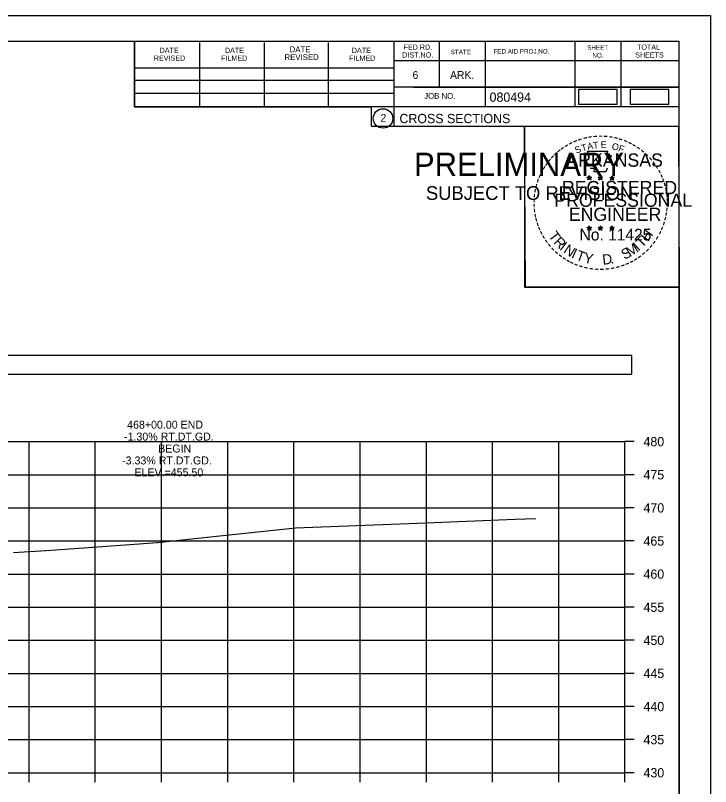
# Model space of a CAD drawing. Extents: x 1376273 to 1384221, y 378927 to 384592.
# Drawn here: x 1384115.8 to 1384220.8, y 381702.1 to 381818.5 of the extents above; entities that cross this region are included whole.
import ezdxf

# ---------------------------------------------------------------- set-up
doc = ezdxf.new("R2010")
doc.units = 0
for name, color, linetype in [('R_Axis', 7, 'Continuous'), ('R_Axis Annot', 7, 'Continuous'), ('R_Border', 7, 'Continuous'), ('R_Border PE', 7, 'Continuous'), ('R_Border Prem', 7, 'Continuous'), ('R_Drive', 7, 'Continuous'), ('R_Exist Surface', 7, 'Continuous'), ('R_Grid', 7, 'Continuous'), ('R_No Plot', 7, 'Continuous'), ('R_Xsect Elev', 7, 'Continuous')]:
    doc.layers.add(name, color=color, linetype=linetype)

msp = doc.modelspace()

# ---------------------------------------------------------------- linework, layer by layer
at = {"layer": 'R_Axis'}
for p, q in [((1384207.91, 381704.18), (1384207.91, 381754.18)), ((1384209.31, 381754.18), (1384207.91, 381754.18)), ((1384209.31, 381749.18), (1384207.91, 381749.18)), ((1384209.31, 381744.18), (1384207.91, 381744.18)), ((1384209.31, 381739.18), (1384207.91, 381739.18)), ((1384209.31, 381734.18), (1384207.91, 381734.18)), ((1384209.31, 381729.18), (1384207.91, 381729.18)), ((1384209.31, 381724.18), (1384207.91, 381724.18)), ((1384209.31, 381719.18), (1384207.91, 381719.18)), ((1384209.31, 381714.18), (1384207.91, 381714.18)), ((1384209.31, 381709.18), (1384207.91, 381709.18)), ((1383907.91, 381704.18), (1384207.91, 381704.18)), ((1384117.91, 381702.78), (1384117.91, 381704.18)), ((1384127.91, 381702.78), (1384127.91, 381704.18)), ((1384137.91, 381702.78), (1384137.91, 381704.18)), ((1384147.91, 381702.78), (1384147.91, 381704.18)), ((1384157.91, 381702.78), (1384157.91, 381704.18)), ((1384167.91, 381702.78), (1384167.91, 381704.18)), ((1384177.91, 381702.78), (1384177.91, 381704.18)), ((1384187.91, 381702.78), (1384187.91, 381704.18)), ((1384197.91, 381702.78), (1384197.91, 381704.18)), ((1384207.91, 381702.78), (1384207.91, 381704.18)), ((1384209.31, 381704.18), (1384207.91, 381704.18))]:
    msp.add_line(p, q, dxfattribs=at)
at = {"layer": 'R_Axis Annot'}
msp.add_lwpolyline([(1383907.13, 381764.39), (1384208.93, 381764.39), (1384208.93, 381767.2), (1383907.13, 381767.2)], close=True, dxfattribs=at)
at = {"layer": 'R_Border'}
for p, q in [((1383899.91, 381814.64), (1384216.09, 381814.64)), ((1384133.83, 381804.76), (1384133.83, 381814.64)), ((1384143.69, 381804.76), (1384143.69, 381814.44)), ((1384153.45, 381804.76), (1384153.45, 381814.44)), ((1384163.13, 381804.76), (1384163.13, 381814.44)), ((1384172.99, 381814.64), (1384172.99, 381801.84)), ((1384179.83, 381814.64), (1384179.83, 381807.7)), ((1384186.77, 381814.64), (1384186.77, 381804.76)), ((1384200.35, 381814.64), (1384200.35, 381804.76)), ((1384207.29, 381814.64), (1384207.29, 381804.76)), ((1384216.09, 381609.18), (1384216.09, 381814.64)), ((1384216.09, 381811.7), (1384172.99, 381811.7)), ((1384216.09, 381811.72), (1384216.09, 381811.72)), ((1384133.83, 381810.62), (1384172.99, 381810.62)), ((1384133.83, 381808.76), (1384172.99, 381808.76)), ((1384133.83, 381804.76), (1384133.83, 381806.82)), ((1384133.83, 381806.82), (1384172.99, 381806.82)), ((1384216.09, 381807.7), (1384172.99, 381807.7)), ((1384175.95, 381807.7), (1384216.09, 381807.7)), ((1384216.09, 381804.76), (1384133.83, 381804.76)), ((1384172.99, 381801.84), (1384216.09, 381801.84))]:
    msp.add_line(p, q, dxfattribs=at)
msp.add_circle((1384171.37, 381802.98), 1.47, dxfattribs=at)
at = {"layer": 'R_Border PE'}
for p, q in [((1384202.17, 381794.1), (1384202.52, 381793.99)), ((1384202.17, 381794.1), (1384202.43, 381794.05)), ((1384202.17, 381794.1), (1384202.41, 381793.98)), ((1384202.31, 381793.69), (1384202.52, 381793.99)), ((1384202.31, 381793.69), (1384202.43, 381793.94)), ((1384202.31, 381793.69), (1384202.52, 381793.91)), ((1384202.52, 381794.35), (1384202.48, 381794.1)), ((1384202.52, 381793.99), (1384202.52, 381794.35)), ((1384202.52, 381794.35), (1384202.57, 381794.1)), ((1384202.87, 381794.1), (1384202.52, 381793.99)), ((1384202.73, 381793.69), (1384202.52, 381793.99)), ((1384202.73, 381793.69), (1384202.52, 381793.91)), ((1384202.87, 381794.1), (1384202.58, 381794.05)), ((1384202.73, 381793.69), (1384202.6, 381793.98)), ((1384202.87, 381794.1), (1384202.66, 381794)), ((1384203.84, 381794.1), (1384204.19, 381793.99)), ((1384203.84, 381794.1), (1384204.1, 381794.05)), ((1384203.84, 381794.1), (1384204.08, 381793.98)), ((1384203.98, 381793.69), (1384204.19, 381793.99)), ((1384203.98, 381793.69), (1384204.1, 381793.94)), ((1384203.98, 381793.69), (1384204.19, 381793.91)), ((1384204.19, 381794.35), (1384204.15, 381794.1)), ((1384204.19, 381793.99), (1384204.19, 381794.35)), ((1384204.19, 381794.35), (1384204.24, 381794.1)), ((1384204.54, 381794.1), (1384204.19, 381793.99)), ((1384204.4, 381793.69), (1384204.19, 381793.99)), ((1384204.4, 381793.69), (1384204.19, 381793.91)), ((1384204.54, 381794.1), (1384204.25, 381794.05)), ((1384204.4, 381793.69), (1384204.27, 381793.98)), ((1384204.54, 381794.1), (1384204.33, 381794)), ((1384205.61, 381794.09), (1384205.96, 381793.98)), ((1384205.61, 381794.09), (1384205.86, 381794.04)), ((1384205.61, 381794.09), (1384205.84, 381793.97)), ((1384205.74, 381793.68), (1384205.96, 381793.98)), ((1384205.74, 381793.68), (1384205.87, 381793.92)), ((1384205.74, 381793.68), (1384205.95, 381793.9)), ((1384205.96, 381794.34), (1384205.91, 381794.09)), ((1384206.17, 381793.68), (1384205.95, 381793.89)), ((1384205.96, 381793.98), (1384205.96, 381794.34)), ((1384205.96, 381794.34), (1384206, 381794.09)), ((1384206.3, 381794.09), (1384205.96, 381793.98)), ((1384206.17, 381793.68), (1384205.96, 381793.98)), ((1384206.3, 381794.09), (1384206.02, 381794.04)), ((1384206.17, 381793.68), (1384206.03, 381793.97)), ((1384206.3, 381794.09), (1384206.1, 381793.99)), ((1384202.17, 381786.53), (1384202.52, 381786.42)), ((1384202.17, 381786.53), (1384202.42, 381786.48)), ((1384202.17, 381786.53), (1384202.41, 381786.4)), ((1384202.3, 381786.12), (1384202.52, 381786.42)), ((1384202.3, 381786.12), (1384202.43, 381786.36)), ((1384202.3, 381786.12), (1384202.52, 381786.34)), ((1384202.52, 381786.78), (1384202.48, 381786.53)), ((1384202.52, 381786.42), (1384202.52, 381786.78)), ((1384202.52, 381786.78), (1384202.57, 381786.53)), ((1384202.86, 381786.53), (1384202.52, 381786.42)), ((1384202.73, 381786.12), (1384202.52, 381786.42)), ((1384202.73, 381786.12), (1384202.52, 381786.33)), ((1384202.86, 381786.53), (1384202.58, 381786.48)), ((1384202.73, 381786.12), (1384202.59, 381786.41)), ((1384202.86, 381786.53), (1384202.66, 381786.42)), ((1384203.84, 381786.53), (1384204.19, 381786.42)), ((1384203.84, 381786.53), (1384204.09, 381786.48)), ((1384203.84, 381786.53), (1384204.07, 381786.4)), ((1384203.97, 381786.12), (1384204.19, 381786.42)), ((1384203.97, 381786.12), (1384204.1, 381786.36)), ((1384203.97, 381786.12), (1384204.18, 381786.34)), ((1384204.19, 381786.78), (1384204.15, 381786.53)), ((1384204.4, 381786.12), (1384204.18, 381786.33)), ((1384204.19, 381786.42), (1384204.19, 381786.78)), ((1384204.19, 381786.78), (1384204.24, 381786.53)), ((1384204.53, 381786.53), (1384204.19, 381786.42)), ((1384204.4, 381786.12), (1384204.19, 381786.42)), ((1384204.53, 381786.53), (1384204.25, 381786.48)), ((1384204.4, 381786.12), (1384204.26, 381786.41)), ((1384204.53, 381786.53), (1384204.33, 381786.42)), ((1384205.6, 381786.52), (1384205.95, 381786.41)), ((1384205.6, 381786.52), (1384205.86, 381786.47)), ((1384205.6, 381786.52), (1384205.84, 381786.39)), ((1384205.74, 381786.11), (1384205.95, 381786.41)), ((1384205.74, 381786.11), (1384205.86, 381786.35)), ((1384205.74, 381786.11), (1384205.95, 381786.33)), ((1384205.95, 381786.77), (1384205.91, 381786.52)), ((1384205.95, 381786.41), (1384205.95, 381786.77)), ((1384205.95, 381786.77), (1384206, 381786.52)), ((1384206.3, 381786.52), (1384205.95, 381786.41)), ((1384206.17, 381786.11), (1384205.95, 381786.41)), ((1384206.17, 381786.11), (1384205.95, 381786.32)), ((1384206.3, 381786.52), (1384206.01, 381786.47)), ((1384206.17, 381786.11), (1384206.03, 381786.4)), ((1384206.3, 381786.52), (1384206.1, 381786.41))]:
    msp.add_line(p, q, dxfattribs=at)
for points in [[(1384202.21, 381797.98), (1384202.48, 381797.15)], [(1384205.72, 381797.06), (1384205.87, 381797.34), (1384205.18, 381797.32), (1384205.33, 381797.98), (1384202.21, 381797.98)], [(1384202.71, 381795.55), (1384202.71, 381795.47), (1384203.27, 381795.45), (1384203.21, 381794.98), (1384205.08, 381794.98), (1384205.29, 381795.51)], [(1384202.52, 381794.35), (1384202.73, 381793.69), (1384202.17, 381794.1), (1384202.87, 381794.1), (1384202.31, 381793.69), (1384202.52, 381794.35)], [(1384204.19, 381794.35), (1384204.4, 381793.69), (1384203.84, 381794.1), (1384204.54, 381794.1), (1384203.98, 381793.69), (1384204.19, 381794.35)], [(1384205.96, 381794.34), (1384206.17, 381793.68), (1384205.61, 381794.09), (1384206.3, 381794.09), (1384205.74, 381793.68), (1384205.96, 381794.34)], [(1384202.52, 381786.78), (1384202.73, 381786.12), (1384202.17, 381786.53), (1384202.86, 381786.53), (1384202.3, 381786.12), (1384202.52, 381786.78)], [(1384204.19, 381786.78), (1384204.4, 381786.12), (1384203.84, 381786.53), (1384204.53, 381786.53), (1384203.97, 381786.12), (1384204.19, 381786.78)], [(1384205.95, 381786.77), (1384206.17, 381786.11), (1384205.6, 381786.52), (1384206.3, 381786.52), (1384205.74, 381786.11), (1384205.95, 381786.77)]]:
    msp.add_lwpolyline(points, dxfattribs=at)
for centre, radius in [((1384202.52, 381793.99), 0.172), ((1384202.52, 381793.99), 0.145), ((1384202.52, 381793.99), 0.116), ((1384202.52, 381793.99), 0.0991), ((1384202.52, 381793.99), 0.0747), ((1384202.52, 381793.99), 0.0495), ((1384202.52, 381793.99), 0.0296), ((1384204.19, 381793.99), 0.172), ((1384204.19, 381793.99), 0.145), ((1384204.19, 381793.99), 0.116), ((1384204.19, 381793.99), 0.0991), ((1384204.19, 381793.99), 0.0747), ((1384204.19, 381793.99), 0.0495), ((1384204.19, 381793.99), 0.0296), ((1384205.95, 381793.98), 0.172), ((1384205.95, 381793.98), 0.145), ((1384205.95, 381793.98), 0.116), ((1384205.95, 381793.98), 0.0991), ((1384205.95, 381793.98), 0.0747), ((1384205.95, 381793.98), 0.0495), ((1384205.95, 381793.98), 0.0296), ((1384202.52, 381786.41), 0.172), ((1384202.52, 381786.41), 0.145), ((1384202.52, 381786.41), 0.116), ((1384202.52, 381786.41), 0.0991), ((1384202.52, 381786.41), 0.0747), ((1384202.52, 381786.41), 0.0495), ((1384202.52, 381786.41), 0.0296), ((1384204.19, 381786.41), 0.172), ((1384204.19, 381786.41), 0.145), ((1384204.19, 381786.41), 0.116), ((1384204.19, 381786.41), 0.0991), ((1384204.19, 381786.41), 0.0747), ((1384204.19, 381786.41), 0.0495), ((1384204.19, 381786.41), 0.0296), ((1384205.95, 381786.4), 0.172), ((1384205.95, 381786.4), 0.145), ((1384205.95, 381786.4), 0.116), ((1384205.95, 381786.4), 0.0991), ((1384205.95, 381786.4), 0.0747), ((1384205.95, 381786.4), 0.0495), ((1384205.95, 381786.4), 0.0296)]:
    msp.add_circle(centre, radius, dxfattribs=at)
at = {"layer": 'R_Drive'}
for points in [[(1384200.91, 381805.16), (1384206.74, 381805.16), (1384206.74, 381807.35), (1384200.91, 381807.35)], [(1384208.69, 381805.14), (1384214.53, 381805.14), (1384214.53, 381807.33), (1384208.69, 381807.33)]]:
    msp.add_lwpolyline(points, close=True, dxfattribs=at)
at = {"layer": 'R_Exist Surface'}
msp.add_lwpolyline([(1384115.58, 381737.43), (1384121.23, 381737.8), (1384137.3, 381738.97), (1384145.76, 381739.86), (1384158.17, 381741.18), (1384177.9, 381741.94), (1384191.33, 381742.47), (1384194.47, 381742.58)], dxfattribs=at)
at = {"layer": 'R_Grid'}
for p, q in [((1383907.91, 381754.18), (1384207.91, 381754.18)), ((1384117.91, 381704.18), (1384117.91, 381754.18)), ((1384127.91, 381704.18), (1384127.91, 381754.18)), ((1384137.91, 381704.18), (1384137.91, 381754.18)), ((1384147.91, 381704.18), (1384147.91, 381754.18)), ((1384157.91, 381704.18), (1384157.91, 381754.18)), ((1384167.91, 381704.18), (1384167.91, 381754.18)), ((1384177.91, 381704.18), (1384177.91, 381754.18)), ((1384187.91, 381704.18), (1384187.91, 381754.18)), ((1384197.91, 381704.18), (1384197.91, 381754.18)), ((1384207.91, 381704.18), (1384207.91, 381754.18)), ((1383907.91, 381749.18), (1384207.91, 381749.18)), ((1383907.91, 381744.18), (1384207.91, 381744.18)), ((1383907.91, 381739.18), (1384207.91, 381739.18)), ((1383907.91, 381734.18), (1384207.91, 381734.18)), ((1383907.91, 381729.18), (1384207.91, 381729.18)), ((1383907.91, 381724.18), (1384207.91, 381724.18)), ((1383907.91, 381719.18), (1384207.91, 381719.18)), ((1383907.91, 381714.18), (1384207.91, 381714.18)), ((1383907.91, 381709.18), (1384207.91, 381709.18)), ((1383907.91, 381704.18), (1384207.91, 381704.18))]:
    msp.add_line(p, q, dxfattribs=at)
at = {"layer": 'R_No Plot'}
for p, q in [((1383887.51, 381818.54), (1384220.84, 381818.54)), ((1384192.12, 381779.39), (1384192.12, 381779.39))]:
    msp.add_line(p, q, dxfattribs=at)
for points in [[(1383887.5, 381818.54), (1384220.84, 381818.54), (1384220.84, 381605.2), (1383887.5, 381605.2)], [(1384133.83, 381814.64), (1384133.83, 381804.76), (1384169.56, 381804.76), (1384169.56, 381801.84), (1384192.76, 381801.84), (1384192.76, 381777.51), (1384216.09, 381777.51), (1384216.09, 381609.18), (1383899.91, 381609.18), (1383899.91, 381814.64)], [(1384192.76, 381801.84), (1384215.97, 381801.84), (1384216.09, 381777.51), (1384192.88, 381777.51)]]:
    msp.add_lwpolyline(points, close=True, dxfattribs=at)

# ---------------------------------------------------------------- texts
at = {"layer": 'R_Axis Annot'}
for s, p in [('480', (1384210.71, 381753.48)), ('475', (1384210.71, 381748.48)), ('470', (1384210.71, 381743.48)), ('465', (1384210.71, 381738.48)), ('460', (1384210.71, 381733.48)), ('455', (1384210.71, 381728.48)), ('450', (1384210.71, 381723.48)), ('445', (1384210.71, 381718.48)), ('440', (1384210.71, 381713.48)), ('435', (1384210.71, 381708.48)), ('430', (1384210.71, 381703.48))]:
    msp.add_text(s, height=1.4, dxfattribs=at).set_placement(p)
at = {"layer": 'R_Border'}
for s, height, p in [('DATE', 0.782, (1384137.63, 381812.88)), ('DATE', 0.782, (1384147.49, 381812.88)), ('DATE', 0.879, (1384157.27, 381812.98)), ('DATE', 0.782, (1384166.65, 381812.88)), ('FED.RD.', 0.782, (1384174.47, 381813.36)), ('SHEET', 0.684, (1384202.21, 381813.36)), ('TOTAL', 0.782, (1384209.73, 381813.36)), ('REVISED', 0.782, (1384136.75, 381811.7)), ('FILMED', 0.782, (1384146.91, 381811.7)), ('REVISED', 0.879, (1384156.49, 381811.8)), ('FILMED', 0.782, (1384166.25, 381811.7)), ('DIST.NO.', 0.782, (1384174.27, 381812.18)), ('STATE', 0.684, (1384181.59, 381812.68)), ('FED.AID PROJ.NO.', 0.684, (1384188.05, 381812.78)), ('NO.', 0.684, (1384202.99, 381812.18)), ('SHEETS', 0.782, (1384209.45, 381812.18)), ('6', 1.17, (1384175.83, 381808.96)), ('ARK.', 1.172, (1384181.49, 381808.96)), ('JOB NO.', 0.879, (1384177.59, 381805.94)), ('080494', 1.4, (1384187.46, 381805.5)), ('2', 1.17, (1384170.99, 381802.49)), ('CROSS SECTIONS', 1.4, (1384173.85, 381802.27))]:
    msp.add_text(s, height=height, rotation=360, dxfattribs=at).set_placement(p)
at = {"layer": 'R_Border PE'}
for s, height, rotation, p in [('-', 1.6, 24.3072, (1384200.33, 381798.84)), ('-', 1.6, 19.1761, (1384200.96, 381799.1)), ('-', 1.6, 13.6301, (1384201.71, 381799.35)), ('-', 1.6, 10.2193, (1384202.39, 381799.51)), ('-', 1.6, 5.8968, (1384203.12, 381799.62)), ('-', 1.6, 0.1862, (1384203.89, 381799.69)), ('-', 1.6, 357.743, (1384204.61, 381799.68)), ('-', 1.6, 352.1617, (1384205.36, 381799.62)), ('-', 1.6, 347.2049, (1384206.08, 381799.51)), ('-', 1.6, 342.3362, (1384206.71, 381799.35)), ('-', 1.6, 337.8551, (1384207.45, 381799.13)), ('-', 1.6, 36.2317, (1384198.52, 381797.75)), ('-', 1.6, 34.0636, (1384199.1, 381798.15)), ('-', 1.6, 28.7918, (1384199.69, 381798.52)), ('S', 1, 21.594, (1384200.57, 381797.66)), ('T', 1, 16.4036, (1384201.48, 381797.99)), ('A', 1, 11.2132, (1384202.31, 381798.24)), ('T', 1, 6.0228, (1384203.16, 381798.4)), ('E', 1, 0.8323, (1384204.26, 381798.51)), ('O', 1, 350.4515, (1384205.87, 381798.3)), ('F', 1, 340.0707, (1384206.82, 381798.08)), ('-', 1.6, 334.1211, (1384208.08, 381798.86)), ('-', 1.6, 329.6409, (1384208.66, 381798.57)), ('-', 1.6, 325.8627, (1384209.3, 381798.21)), ('-', 1.6, 48.423, (1384197.16, 381796.48)), ('-', 1.6, 42.9622, (1384197.61, 381796.96)), ('-', 1.6, 38.9507, (1384198.04, 381797.38)), ('ARKANSAS', 2, 360, (1384199.07, 381795.69)), ('-', 1.6, 320.5297, (1384209.91, 381797.79)), ('-', 1.6, 315.5786, (1384210.51, 381797.3)), ('-', 1.6, 54.2325, (1384196.35, 381795.43)), ('-', 1.6, 50.6142, (1384196.76, 381795.99)), ('-', 1.6, 309.8797, (1384211.08, 381796.75)), ('-', 1.6, 306.6522, (1384211.6, 381796.15)), ('-', 1.6, 62.8713, (1384195.71, 381794.29)), ('-', 1.6, 58.0706, (1384196.02, 381794.9)), ('-', 1.4, 303.6753, (1384212.09, 381795.58)), ('-', 1.6, 299.6684, (1384212.41, 381794.97)), ('-', 1.6, 72.3945, (1384195.23, 381793.05)), ('-', 1.6, 67.7743, (1384195.45, 381793.68)), ('DWB', 0.01, 360, (1384202.51, 381793.98)), ('DWB', 0.01, 360, (1384204.18, 381793.98)), ('DWB', 0.01, 360, (1384205.94, 381793.97)), ('-', 1.6, 294.6628, (1384212.73, 381794.36)), ('-', 1.6, 290.5728, (1384212.99, 381793.78)), ('-', 1.6, 75.461, (1384195.03, 381792.33)), ('REGISTERED', 2, 360, (1384198.39, 381791.54)), ('-', 1.6, 285.1233, (1384213.22, 381793.2)), ('-', 1.6, 85.1863, (1384194.82, 381790.93)), ('-', 1.6, 81.2013, (1384194.9, 381791.62)), ('PROFESSIONAL', 2, 360, (1384197.24, 381789.64)), ('-', 1.6, 280.5493, (1384213.42, 381792.46)), ('-', 1.6, 276.5962, (1384213.58, 381791.69)), ('-', 1.6, 89.0622, (1384194.8, 381790.23)), ('-', 1.6, 274.3301, (1384213.64, 381790.97)), ('-', 1.6, 94.1959, (1384194.83, 381789.5)), ('-', 1.6, 98.9479, (1384194.91, 381788.83)), ('ENGINEER', 2, 360, (1384199.43, 381787.51)), ('-', 1.6, 263.5172, (1384213.66, 381789.67)), ('-', 1.6, 269.9407, (1384213.68, 381790.34)), ('-', 1.6, 101.7149, (1384195.04, 381788.1)), ('-', 1.6, 255.7626, (1384213.48, 381788.34)), ('-', 1.6, 260.9953, (1384213.59, 381789.02)), ('-', 1.6, 105.4578, (1384195.2, 381787.51)), ('-', 1.6, 109.0874, (1384195.42, 381786.88)), ('-', 1.6, 252.8681, (1384213.3, 381787.62)), ('-', 1.6, 114.0643, (1384195.67, 381786.28)), ('-', 1.6, 115.7289, (1384195.98, 381785.66)), ('T', 1.54, 306.0406, (1384196.28, 381785.25)), ('No. 11425', 1.757, 360, (1384201.05, 381784.56)), ('DWB', 0.01, 360, (1384202.5, 381786.41)), ('DWB', 0.01, 360, (1384204.17, 381786.41)), ('DWB', 0.01, 360, (1384205.94, 381786.4)), ('H', 1.54, 54.6088, (1384211.4, 381784.29)), ('-', 1.6, 244.6197, (1384212.81, 381786.32)), ('-', 1.6, 247.8887, (1384213.07, 381786.95)), ('-', 1.6, 120.4471, (1384196.33, 381785.08)), ('-', 1.6, 125.8934, (1384196.74, 381784.51)), ('R', 1.54, 314.005, (1384197.04, 381784.21)), ('T', 1.54, 46.6444, (1384210.51, 381783.35)), ('-', 1.6, 233.8452, (1384212.02, 381784.91)), ('-', 1.6, 239.0712, (1384212.42, 381785.57)), ('-', 1.6, 130.7181, (1384197.2, 381783.96)), ('-', 1.6, 134.2238, (1384197.72, 381783.42)), ('I', 1.54, 321.9694, (1384197.94, 381783.27)), ('N', 1.54, 326.5002, (1384198.51, 381782.8)), ('S', 1.54, 26.9312, (1384207.82, 381781.62)), ('M', 1.54, 32.6563, (1384208.66, 381782.02)), ('I', 1.54, 42.1136, (1384209.95, 381782.87)), ('-', 1.6, 231.2538, (1384211.59, 381784.35)), ('-', 1.6, 138.9338, (1384198.24, 381782.95)), ('-', 1.6, 144.6463, (1384198.8, 381782.55)), ('I', 1.54, 335.3603, (1384199.71, 381782.02)), ('T', 1.54, 339.8912, (1384200.38, 381781.69)), ('Y', 1.54, 347.8556, (1384201.59, 381781.24)), ('D', 1.54, 6.3969, (1384204.58, 381780.88)), ('-', 1.6, 215.7363, (1384210.04, 381782.8)), ('-', 1.6, 221.0851, (1384210.58, 381783.28)), ('-', 1.6, 225.7653, (1384211.11, 381783.78)), ('-', 1.6, 148.0898, (1384199.36, 381782.18)), ('-', 1.6, 151.5704, (1384199.94, 381781.85)), ('-', 1.6, 154.6002, (1384200.46, 381781.6)), ('-', 1.6, 158.5612, (1384201.08, 381781.35)), ('.', 1.54, 13.7642, (1384205.77, 381781.01)), ('-', 1.6, 204.2516, (1384208.32, 381781.75)), ('-', 1.6, 207.3568, (1384208.94, 381782.07)), ('-', 1.6, 212.2491, (1384209.5, 381782.42)), ('-', 1.6, 162.7983, (1384201.77, 381781.14)), ('-', 1.6, 167.5555, (1384202.49, 381780.97)), ('-', 1.6, 173.1155, (1384203.26, 381780.86)), ('-', 1.6, 176.5183, (1384204.01, 381780.81)), ('-', 1.6, 181.5918, (1384204.75, 381780.83)), ('-', 1.6, 185.8167, (1384205.56, 381780.91)), ('-', 1.6, 191.2858, (1384206.29, 381781.04)), ('-', 1.6, 195.4743, (1384207.02, 381781.24)), ('-', 1.6, 200.7184, (1384207.7, 381781.48))]:
    msp.add_text(s, height=height, rotation=rotation, dxfattribs=at).set_placement(p)
at = {"layer": 'R_Border Prem'}
for s, height, p in [('PRELIMINARY', 3.5, (1384176.04, 381794.31)), ('DWB', 0.01, (1384176.78, 381796.16)), ('SUBJECT TO REVISION', 2.0751, (1384177.85, 381790.68))]:
    msp.add_text(s, height=height, rotation=360, dxfattribs=at).set_placement(p)
at = {"layer": 'R_Xsect Elev'}
for s, p in [('468+00.00 END', (1384132.72, 381756.14)), ('-1.30% RT.DT.GD.', (1384132.25, 381754.34)), ('BEGIN', (1384137.4, 381752.54)), ('-3.33% RT.DT.GD.', (1384131.96, 381750.74)), ('ELEV.=455.50', (1384133.82, 381748.94))]:
    msp.add_text(s, height=1.2, rotation=360, dxfattribs=at).set_placement(p)

doc.saveas('drawing.dxf')
